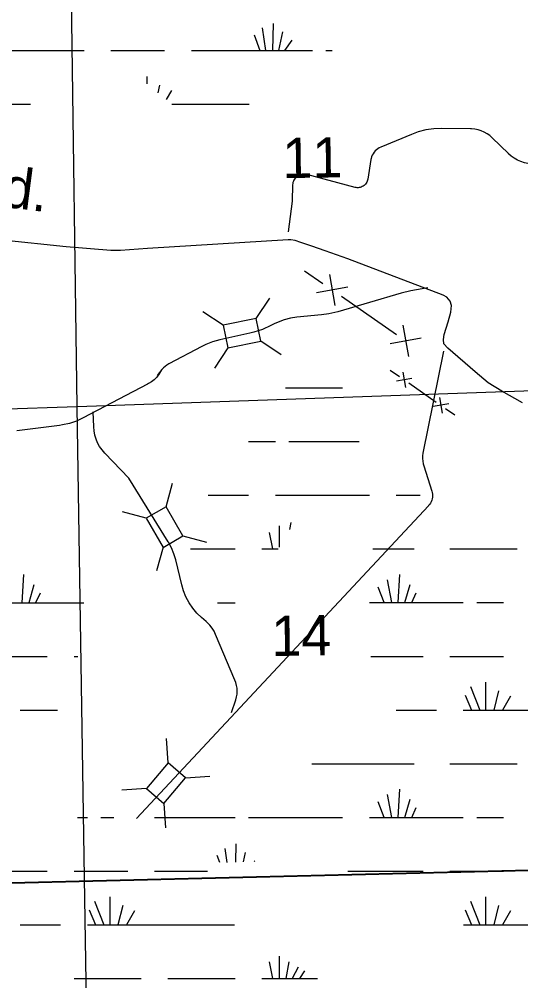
# Model space of a CAD drawing. Extents: x 2480962 to 2688785, y 277103 to 599240.
# Drawn here: x 2569158 to 2574761, y 512018 to 522766 of the extents above; entities that cross this region are included whole.
import ezdxf

# ---------------------------------------------------------------- set-up
doc = ezdxf.new("R2010")
doc.units = 0
for name, color, linetype in [('Divided_Highway', 7, 'Continuous'), ('Local Roads Improved', 7, 'Continuous'), ('Local Roads Related Text', 7, 'Continuous'), ('National Forest', 7, 'Continuous'), ('Section Lines', 7, 'Continuous'), ('Section Numbers', 7, 'Continuous'), ('Swamps', 7, 'Continuous'), ('Uninventoried Roads and Features', 7, 'Continuous')]:
    doc.layers.add(name, color=color, linetype=linetype)

msp = doc.modelspace()

# ---------------------------------------------------------------- linework, layer by layer
at = {"layer": 'Divided_Highway'}
msp.add_line((2572827.988, 519771.805), (2572480.14, 519708.555), dxfattribs=at)
at = {"layer": 'Local Roads Improved'}
msp.add_lwpolyline([(2574780.676, 518478.4), (2574549.044, 518609.806), (2574397.593, 518701.122), (2574250.596, 518825.847), (2573945.466, 519088.66), (2573903.149, 519137.659), (2573898.694, 519186.658), (2573905.376, 519242.338), (2573949.92, 519384.881), (2573978.874, 519491.788), (2573987.783, 519565.286), (2573972.193, 519614.285), (2573936.557, 519658.83), (2573894.24, 519681.102), (2572829.625, 520088.685), (2572575.722, 520175.546), (2572428.725, 520229), (2572304, 520271.317), (2572239.41, 520291.362), (2572192.639, 520300.271), (2572163.685, 520300.271), (2570589.035, 520204.5), (2570288.36, 520180.001), (2570181.453, 520180.001), (2569682.554, 520222.318), (2568969.841, 520298.044)], dxfattribs=at)
at = {"layer": 'National Forest'}
msp.add_line((2599077.417, 513844.57), (2564631.794, 513006.26), dxfattribs=at)
at = {"layer": 'Section Lines'}
for p, q in [((2569803.476, 518432.474), (2569732.562, 523778.798)), ((2575089.399, 518617.278), (2569807.717, 518432.617)), ((2569803.476, 518432.474), (2564569.952, 518256.371)), ((2569885.882, 513170.735), (2569803.476, 518432.474)), ((2564604.458, 513002.287), (2575180.081, 513260.41)), ((2569978.119, 507900.972), (2569885.882, 513170.735))]:
    msp.add_line(p, q, dxfattribs=at)
at = {"layer": 'Swamps'}
for p, q in [((2571269.649, 517444.639), (2571719.648, 517444.645)), ((2572019.648, 517444.65), (2573069.647, 517444.666)), ((2571951.858, 517030.718), (2571989.069, 516844.674)), ((2571269.656, 516844.641), (2571569.656, 516844.645)), ((2573969.654, 516844.682), (2574719.653, 516844.693)), ((2569191.175, 516244.643), (2569208.411, 516560.716)), ((2573391.17, 516244.707), (2573408.407, 516560.78)), ((2569267.861, 516244.822), (2569326.093, 516448.641)), ((2573320.171, 516244.756), (2573273.915, 516499.136)), ((2573467.856, 516244.886), (2573526.089, 516448.705)), ((2569344.456, 516244.745), (2569393.34, 516353.378)), ((2573235.097, 516244.843), (2573169.624, 516416.708)), ((2573544.452, 516244.809), (2573593.336, 516353.442)), ((2573069.662, 516244.67), (2574119.661, 516244.686)), ((2574269.661, 516244.688), (2574569.66, 516244.693)), ((2567969.674, 515644.594), (2569469.673, 515644.617)), ((2573969.668, 515644.686), (2574569.668, 515644.695)), ((2574368.33, 515355.697), (2574368.334, 515044.694)), ((2574199.179, 515307.365), (2574302.2, 515044.693)), ((2574513.318, 515259.041), (2574459.709, 515044.594)), ((2574138.769, 515210.707), (2574209.582, 515044.691)), ((2574646.224, 515198.632), (2574556.506, 515044.826)), ((2573369.676, 515044.679), (2573819.676, 515044.685)), ((2574119.676, 515044.69), (2575469.674, 515044.711)), ((2573969.683, 514444.69), (2574719.682, 514444.701)), ((2573320.2, 513844.764), (2573273.945, 514099.144)), ((2573391.2, 513844.715), (2573408.436, 514160.788)), ((2573235.126, 513844.852), (2573169.653, 514016.716)), ((2573467.886, 513844.894), (2573526.118, 514048.713)), ((2573544.482, 513844.817), (2573593.366, 513953.45)), ((2570069.695, 513844.632), (2570215.374, 513844.634)), ((2570669.694, 513844.641), (2571269.693, 513844.651)), ((2571269.693, 513844.651), (2571569.693, 513844.655)), ((2571719.693, 513844.657), (2572769.692, 513844.673)), ((2573069.691, 513844.678), (2574119.69, 513844.694)), ((2574269.69, 513844.696), (2574569.69, 513844.701)), ((2567969.705, 513244.602), (2569469.703, 513244.625)), ((2569769.703, 513244.63), (2570369.702, 513244.639)), ((2573969.698, 513244.694), (2574569.697, 513244.703)), ((2569999.214, 512907.309), (2570102.235, 512644.637)), ((2570168.365, 512955.641), (2570168.369, 512644.638)), ((2574199.209, 512907.373), (2574302.23, 512644.701)), ((2574368.36, 512955.705), (2574368.364, 512644.702)), ((2569938.804, 512810.651), (2570009.617, 512644.635)), ((2570313.353, 512858.985), (2570259.744, 512644.538)), ((2570446.258, 512798.576), (2570356.54, 512644.77)), ((2574138.799, 512810.715), (2574209.612, 512644.699)), ((2574513.348, 512859.049), (2574459.739, 512644.602)), ((2574646.254, 512798.641), (2574556.536, 512644.834)), ((2569169.711, 512644.622), (2569619.71, 512644.629)), ((2569919.71, 512644.634), (2571269.708, 512644.655)), ((2574119.705, 512644.698), (2575351.891, 512644.717)), ((2571951.918, 512230.734), (2571989.129, 512044.69)), ((2569769.718, 512044.634), (2570519.717, 512044.645)), ((2570819.716, 512044.65), (2571269.716, 512044.657)), ((2571269.716, 512044.657), (2571569.715, 512044.661))]:
    msp.add_line(p, q, dxfattribs=at)
for points in [[(2571873.575, 522668.257), (2571910.578, 522415.884)], [(2571995.825, 522720.227), (2571988.578, 522415.885)], [(2571784.326, 522590.318), (2571847.579, 522415.883)], [(2572099.826, 522623.729), (2572055.328, 522415.886)], [(2572203.827, 522530.919), (2572122.078, 522415.887)], [(2568922.83, 522415.87), (2569884.08, 522415.884)], [(2570181.08, 522415.889), (2570782.329, 522415.867)], [(2571082.829, 522415.871), (2571847.579, 522415.883)], [(2571847.579, 522415.883), (2571910.578, 522415.884)], [(2571910.578, 522415.884), (2571988.578, 522415.885)], [(2571988.578, 522415.885), (2572055.328, 522415.886)], [(2572055.328, 522415.886), (2572122.078, 522415.887)], [(2572122.078, 522415.887), (2572433.828, 522415.892)], [(2572582.328, 522415.862), (2572652.828, 522415.863)], [(2570581.833, 522126.396), (2570581.834, 522044.74)], [(2570726.584, 522029.898), (2570704.335, 521944.523)], [(2570860.335, 521970.525), (2570800.836, 521870.306)], [(2568614.838, 521818.336), (2569282.838, 521818.346)], [(2570863.837, 521818.338), (2571725.086, 521818.351)], [(2572132.359, 518644.648), (2572769.632, 518644.657)], [(2571720.791, 518044.643), (2572019.641, 518044.648)], [(2572169.64, 518044.65), (2572954.293, 518044.662)], [(2571268.857, 517444.639), (2571269.649, 517444.639)], [(2573369.647, 517444.67), (2573638.825, 517444.675)], [(2572060.598, 517103.214), (2572060.601, 516865.204)], [(2572193.503, 517139.462), (2572178.26, 517063.244)], [(2571070.027, 516844.638), (2571269.656, 516844.641)], [(2571869.656, 516844.65), (2572049.582, 516844.652)], [(2573110.234, 516844.669), (2573569.654, 516844.676)], [(2568869.666, 516244.606), (2569879.901, 516244.622)], [(2571371.448, 516244.644), (2571569.663, 516244.647)], [(2569769.673, 515644.622), (2569812.9, 515644.622)], [(2573087.948, 515644.672), (2573669.669, 515644.681)], [(2569169.681, 515044.615), (2569583.224, 515044.621)], [(2572426.17, 514444.666), (2573569.683, 514444.684)], [(2569809.309, 513844.628), (2569919.695, 513844.63)], [(2571577.736, 513343.95), (2571581.592, 513548.389)], [(2571482.702, 513341.143), (2571458.309, 513497.954)], [(2571664.22, 513346.504), (2571685.848, 513450.319)], [(2571399.8, 513338.695), (2571369.31, 513418.435)], [(2571783.156, 513350.017), (2571788.937, 513357.862)], [(2570669.702, 513244.643), (2571261.485, 513244.652)], [(2572830.253, 513244.676), (2573669.698, 513244.689)], [(2571269.708, 512644.655), (2571562.722, 512644.659)], [(2572060.658, 512294.293), (2572060.661, 512044.669)], [(2572171.623, 512229.781), (2572134.625, 512044.775)], [(2572275.709, 512169.268), (2572208.298, 512044.071)], [(2571869.715, 512044.666), (2572490.02, 512044.675)], [(2572343.708, 512129.737), (2572287.562, 512045.514)]]:
    msp.add_lwpolyline(points, dxfattribs=at)
at = {"layer": 'Uninventoried Roads and Features'}
for p, q in [((2574200.509, 521541.37), (2573879.52, 521544.815)), ((2573542.258, 521479.528), (2573197.877, 521336.694)), ((2574622.917, 521263.472), (2574441.809, 521441.225)), ((2573087.119, 521197.055), (2573050.963, 520977.878)), ((2572909.558, 520886.74), (2572370.404, 521031.49)), ((2572212.118, 520914.425), (2572205.732, 520731.561)), ((2572205.732, 520731.561), (2572164.162, 520389.013)), ((2572345.74, 519953.629), (2572551.289, 519811.33)), ((2572622.439, 519914.105), (2572685.689, 519566.256)), ((2573723.291, 519765.005), (2573533.794, 519730.168)), ((2573425.445, 519704.323), (2572716.897, 519495.566)), ((2572756.839, 519669.031), (2573373.488, 519242.133)), ((2571805.331, 519420.183), (2571956.641, 519649.761)), ((2571438.005, 519344.702), (2571208.427, 519496.012)), ((2572534.027, 519460.341), (2572259.253, 519434.418)), ((2571805.331, 519420.183), (2571438.005, 519344.702)), ((2571438.005, 519344.702), (2571489.533, 519093.941)), ((2571856.859, 519169.422), (2571805.331, 519420.183)), ((2572007.11, 519360.68), (2571969.665, 519341.425)), ((2573444.637, 519344.908), (2573507.887, 518997.059)), ((2571733.785, 519256.385), (2571398.131, 519182.35)), ((2571489.533, 519093.941), (2571856.859, 519169.422)), ((2571855.274, 519170.466), (2572084.852, 519019.156)), ((2573650.187, 519202.609), (2573302.338, 519139.359)), ((2571198.825, 519109.219), (2570829.164, 518913.82)), ((2571489.534, 519093.941), (2571338.224, 518864.363)), ((2573896.555, 519057.326), (2573668.933, 517914.319)), ((2570752.207, 518849.516), (2570699.407, 518782.173)), ((2573303.897, 518842.723), (2573406.672, 518771.573)), ((2573442.247, 518822.961), (2573473.872, 518649.035)), ((2573545.022, 518751.81), (2573371.097, 518720.186)), ((2573509.447, 518700.423), (2573817.773, 518486.972)), ((2570591.672, 518686.373), (2569871.069, 518309.149)), ((2573853.348, 518538.36), (2573884.973, 518364.434)), ((2569990.154, 518210.313), (2569985.199, 518376.976)), ((2573956.123, 518467.209), (2573782.197, 518435.584)), ((2573920.548, 518415.822), (2574023.323, 518344.671)), ((2569608.08, 518226.534), (2569131.41, 518165.915)), ((2570381.866, 517634.932), (2570112.875, 517916.73)), ((2573676.87, 517774.163), (2573767.394, 517491.295)), ((2570822.247, 516924.184), (2570381.866, 517634.932)), ((2570798.667, 517315.756), (2570870.145, 517581.259)), ((2573730.824, 517328.227), (2570468.596, 513833.062)), ((2570798.667, 517315.756), (2570576.813, 517188.019)), ((2570985.783, 516990.775), (2570798.667, 517315.756)), ((2570576.813, 517188.018), (2570311.311, 517259.496)), ((2570576.813, 517188.019), (2570763.929, 516863.038)), ((2570763.929, 516863.038), (2570985.783, 516990.775)), ((2570985.783, 516990.775), (2571251.285, 516919.298)), ((2570764.422, 516864.87), (2570692.945, 516599.368)), ((2570972.937, 516442.998), (2570906.343, 516722.157)), ((2571246.044, 516033.3), (2571195.22, 516077.235)), ((2571568.151, 515378.967), (2571352.141, 515887.71)), ((2571528.82, 515015.479), (2571576.92, 515159.896)), ((2570822.581, 514452.705), (2570802.265, 514726.908)), ((2570822.581, 514452.705), (2570577.732, 514168.673)), ((2571016.48, 514285.555), (2570822.581, 514452.705)), ((2570771.631, 514001.523), (2571016.48, 514285.555)), ((2571014.587, 514285.415), (2571288.791, 514305.73)), ((2570577.733, 514168.673), (2570303.529, 514148.358)), ((2570577.732, 514168.673), (2570771.631, 514001.523)), ((2570771.632, 514001.523), (2570791.947, 513727.32))]:
    msp.add_line(p, q, dxfattribs=at)
for points in [[(2573879.52, 521544.815), (2573789.964, 521541.085), (2573701.287, 521528.015), (2573614.464, 521505.745), (2573542.258, 521479.528)], [(2574441.809, 521441.225), (2574414.367, 521465.473), (2574384.542, 521486.718), (2574352.659, 521504.731), (2574319.068, 521519.312), (2574284.136, 521530.301), (2574248.248, 521537.58), (2574211.795, 521541.066), (2574200.509, 521541.37)], [(2573197.877, 521336.694), (2573180.544, 521328.416), (2573164.17, 521318.373), (2573148.937, 521306.672), (2573135.009, 521293.444), (2573122.542, 521278.832), (2573111.67, 521262.997), (2573102.512, 521246.113), (2573095.169, 521228.363), (2573089.723, 521209.942), (2573087.119, 521197.055)], [(2574842.098, 521154.398), (2574801.475, 521162.626), (2574761.935, 521175.055), (2574723.911, 521191.549), (2574687.818, 521211.927), (2574654.054, 521235.966), (2574622.988, 521263.402), (2574622.917, 521263.472)], [(2572370.404, 521031.49), (2572357.53, 521034.234), (2572344.44, 521035.616), (2572331.277, 521035.623), (2572318.185, 521034.253), (2572305.308, 521031.522), (2572292.787, 521027.461), (2572280.76, 521022.113), (2572269.358, 521015.538), (2572258.705, 521007.806), (2572248.918, 520999.003), (2572240.105, 520989.224), (2572232.363, 520978.579), (2572225.776, 520967.183), (2572220.416, 520955.161), (2572216.342, 520942.644), (2572213.6, 520929.77), (2572212.217, 520916.68), (2572212.118, 520914.425)], [(2573050.963, 520977.878), (2573048.419, 520966.274), (2573044.676, 520955), (2573039.775, 520944.179), (2573033.769, 520933.929), (2573026.725, 520924.364), (2573018.719, 520915.586), (2573009.841, 520907.694), (2573000.185, 520900.773), (2572989.861, 520894.9), (2572978.977, 520890.138), (2572967.656, 520886.54), (2572956.021, 520884.144), (2572944.199, 520882.978), (2572932.32, 520883.054), (2572920.514, 520884.371), (2572909.558, 520886.74)], [(2573533.794, 519730.168), (2573425.445, 519704.323)], [(2572716.897, 519495.566), (2572618.221, 519472.028), (2572534.027, 519460.341)], [(2571969.665, 519341.425), (2571876.58, 519299.567), (2571779.63, 519267.666), (2571733.785, 519256.385)], [(2572259.253, 519434.418), (2572187.398, 519423.82), (2572117.045, 519405.77), (2572048.963, 519380.465), (2572007.11, 519360.68)], [(2571398.131, 519182.35), (2571318.31, 519160.306), (2571241.232, 519130.039), (2571198.825, 519109.219)], [(2570829.164, 518913.82), (2570807.53, 518900.893), (2570787.367, 518885.776), (2570768.894, 518868.633), (2570752.315, 518849.654), (2570737.81, 518829.046), (2570733.59, 518822.07)], [(2570733.59, 518822.07), (2570713.281, 518791.034), (2570689.839, 518762.289), (2570663.521, 518736.154), (2570634.615, 518712.913), (2570603.439, 518692.82), (2570591.672, 518686.373)], [(2569871.069, 518309.149), (2569796.956, 518275.168), (2569719.696, 518249.12), (2569640.136, 518231.29), (2569608.08, 518226.534)], [(2570112.875, 517916.73), (2570082.567, 517952.005), (2570056.113, 517990.255), (2570033.802, 518031.061), (2570015.879, 518073.976), (2570002.539, 518118.529), (2569993.931, 518164.232), (2569990.154, 518210.313)], [(2573668.933, 517914.319), (2573664.717, 517885.288), (2573663.559, 517855.977), (2573665.472, 517826.704), (2573670.433, 517797.791), (2573676.87, 517774.163)], [(2573767.394, 517491.295), (2573771.795, 517474.573), (2573774.424, 517457.484), (2573775.252, 517440.212), (2573774.271, 517422.949), (2573771.49, 517405.882), (2573766.941, 517389.2), (2573760.672, 517373.085), (2573752.754, 517357.713), (2573743.272, 517343.252), (2573732.331, 517329.863), (2573730.824, 517328.227)], [(2570906.343, 516722.156), (2570886.058, 516790.999), (2570858.688, 516857.344), (2570824.535, 516920.466), (2570822.247, 516924.184)], [(2571195.22, 516077.235), (2571142.569, 516127.798), (2571095.494, 516183.587), (2571054.507, 516243.991), (2571020.059, 516308.349), (2570992.526, 516375.955), (2570972.937, 516442.998)], [(2571352.141, 515887.71), (2571333.869, 515925.163), (2571311.783, 515960.5), (2571286.124, 515993.336), (2571257.173, 516023.308), (2571246.044, 516033.3)], [(2571576.92, 515159.896), (2571585.546, 515191.17), (2571590.857, 515223.174), (2571592.794, 515255.558), (2571591.333, 515287.967), (2571586.494, 515320.046), (2571578.328, 515351.443), (2571568.151, 515378.967)]]:
    msp.add_lwpolyline(points, dxfattribs=at)

# ---------------------------------------------------------------- texts
at = {"layer": 'Local Roads Related Text'}
msp.add_text('Rd.', height=450, rotation=352.5490472, dxfattribs=at).set_placement((2568523.807, 520731.126))
at = {"layer": 'Section Numbers'}
for s, rotation, p in [('11', 0.8220361, (2572101.35, 520989.735)), ('14', 0.8220444, (2571977.298, 515647.777))]:
    msp.add_text(s, height=450, rotation=rotation, dxfattribs=at).set_placement(p)

doc.saveas('drawing.dxf')
